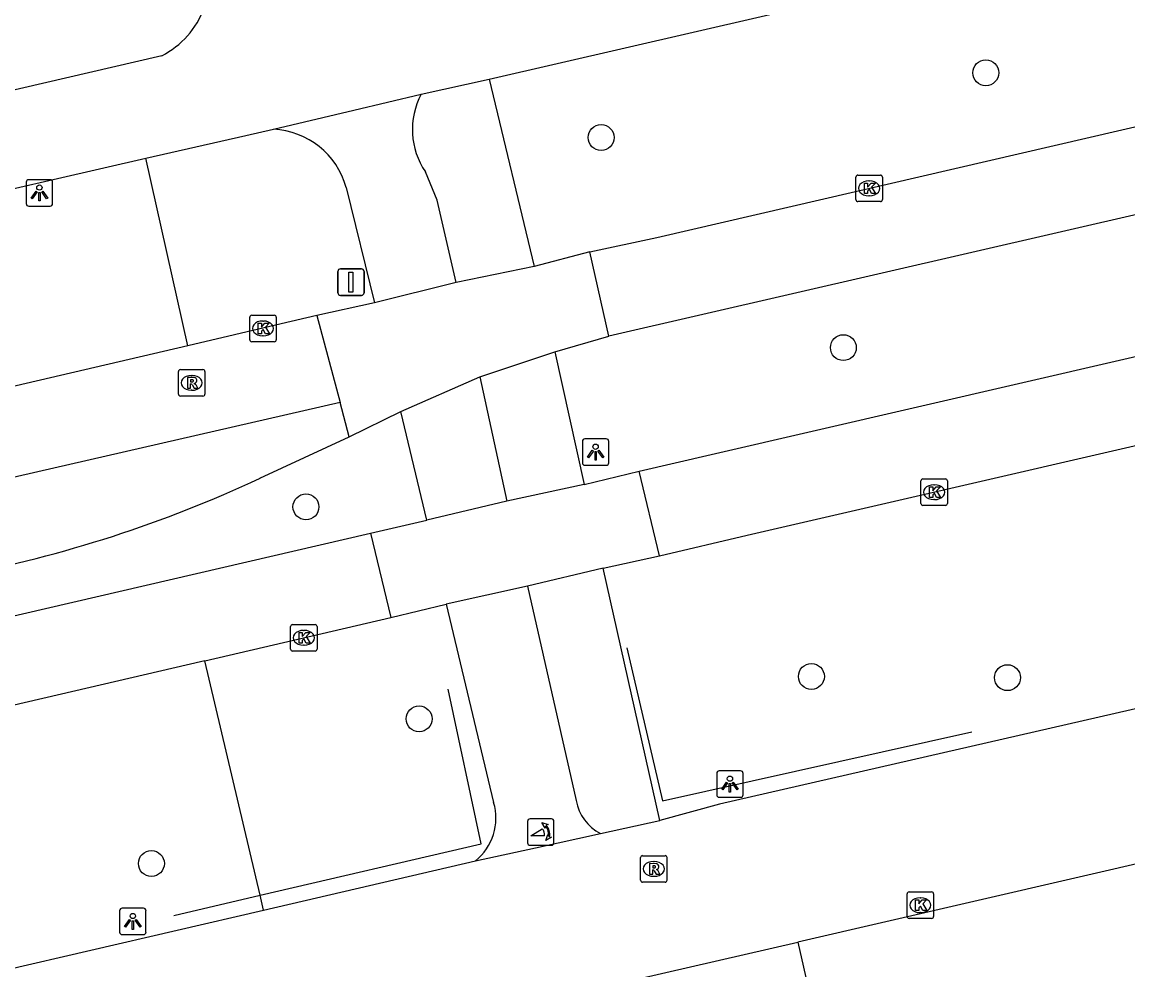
# Model space of a CAD drawing. Extents: x 156414 to 157775, y 382335 to 383765.
# Drawn here: x 157129.17 to 157170.93, y 383005.1 to 383040.87 of the extents above; entities that cross this region are included whole.
import ezdxf

# ---------------------------------------------------------------- set-up
doc = ezdxf.new("R2010")
doc.units = 0
for name, color, linetype in [('IMGEO_Berm_groen', 7, 'Continuous'), ('IMGEO_Boom', 7, 'Continuous'), ('IMGEO_Fietspad_gesloten', 7, 'Continuous'), ('IMGEO_Hek', 7, 'Continuous'), ('IMGEO_Kolk', 7, 'Continuous'), ('IMGEO_Lichtpunt', 7, 'Continuous'), ('IMGEO_Poller', 7, 'Continuous'), ('IMGEO_Rijbaan_lokaal_gesloten', 7, 'Continuous'), ('IMGEO_Rijbaan_regionaal_gesloten', 7, 'Continuous'), ('IMGEO_Rioolput', 7, 'Continuous'), ('IMGEO_Verkeersbordpaal', 7, 'Continuous'), ('IMGEO_Voetpad_open', 7, 'Continuous')]:
    doc.layers.add(name, color=color, linetype=linetype)

msp = doc.modelspace()

# ---------------------------------------------------------------- linework, layer by layer
at = {"layer": 'IMGEO_Berm_groen'}
for points in [[(157135.435, 383028.656), (157133.846, 383035.729)], [(157138.286, 383007.354), (157138.155, 383007.912), (157136.075, 383016.764)]]:
    msp.add_lwpolyline(points, dxfattribs=at)
at = {"layer": 'IMGEO_Boom'}
for centre in [(157165.562, 383038.958), (157151.035, 383036.514), (157160.183, 383028.583), (157139.889, 383022.573), (157158.976, 383016.172), (157166.378, 383016.126), (157144.161, 383014.571), (157134.053, 383009.108)]:
    msp.add_circle(centre, 0.489, dxfattribs=at)
at = {"layer": 'IMGEO_Fietspad_gesloten'}
for points in [[(157146.809, 383038.714), (157252.088, 383062.977), (157322.818, 383079.421), (157347.135, 383085.108)], [(157134.445, 383039.6), (157025.431, 383014.337)], [(157144.238, 383038.146), (157146.809, 383038.714)], [(157138.658, 383036.824), (157141.7, 383037.545), (157144.238, 383038.146)], [(157133.846, 383035.729), (157137.616, 383036.593), (157138.658, 383036.824)], [(157025.969, 383010.873), (157049.55, 383016.188), (157125.414, 383033.797), (157133.846, 383035.729)], [(157145.558, 383031.042), (157144.843, 383034.152), (157144.401, 383035.217)], [(157141.407, 383034.628), (157142.482, 383030.273)], [(157146.459, 383027.486), (157147.472, 383022.793)], [(157144.458, 383022.067), (157143.467, 383026.169)], [(157148.251, 383019.582), (157150.094, 383011.488)], [(157145.18, 383018.901), (157146.977, 383011.412)]]:
    msp.add_lwpolyline(points, dxfattribs=at)
for centre, radius, start, end in [((157132.899, 383042.59), 3.366, 297.3509, 339.3386), ((157146.768, 383036.818), 2.858, 152.3046, 214.0659), ((157138.515, 383033.826), 3.002, 15.5011, 87.2607), ((157151.815, 383011.793), 1.748, 190.0324, 242.6423), ((157144.992, 383010.823), 2.071, 308.7157, 16.5319)]:
    msp.add_arc(centre, radius, start, end, dxfattribs=at)
at = {"layer": 'IMGEO_Hek'}
for points in [[(157152.005, 383017.253), (157153.35, 383011.482), (157165.03, 383014.083)], [(157138.155, 383007.912), (157146.509, 383009.856), (157145.265, 383015.694)], [(157134.896, 383007.153), (157138.155, 383007.912)]]:
    msp.add_lwpolyline(points, dxfattribs=at)
at = {"layer": 'IMGEO_Kolk'}
for p, q in [((157160.656, 383034.169), (157160.656, 383035.021)), ((157160.731, 383035.095), (157161.583, 383035.095)), ((157161.144, 383034.875), (157161.169, 383034.875)), ((157161.657, 383035.021), (157161.657, 383034.169)), ((157161.583, 383034.095), (157160.731, 383034.095)), ((157161.167, 383034.315), (157161.142, 383034.315)), ((157137.767, 383028.882), (157137.767, 383029.734)), ((157137.842, 383029.808), (157138.694, 383029.808)), ((157138.255, 383029.588), (157138.28, 383029.588)), ((157138.768, 383029.734), (157138.768, 383028.882)), ((157138.278, 383029.028), (157138.253, 383029.028)), ((157138.694, 383028.808), (157137.842, 383028.808)), ((157163.187, 383023.627), (157164.039, 383023.627)), ((157163.112, 383022.701), (157163.112, 383023.553)), ((157163.6, 383023.407), (157163.625, 383023.407)), ((157164.113, 383023.553), (157164.113, 383022.701)), ((157163.623, 383022.847), (157163.598, 383022.847)), ((157164.039, 383022.627), (157163.187, 383022.627)), ((157139.307, 383017.205), (157139.307, 383018.057)), ((157139.382, 383018.131), (157140.234, 383018.131)), ((157139.795, 383017.911), (157139.82, 383017.911)), ((157140.308, 383018.057), (157140.308, 383017.205)), ((157139.818, 383017.351), (157139.793, 383017.351)), ((157140.234, 383017.131), (157139.382, 383017.131)), ((157162.59, 383007.11), (157162.59, 383007.962)), ((157162.665, 383008.036), (157163.517, 383008.036)), ((157163.078, 383007.816), (157163.103, 383007.816)), ((157163.591, 383007.962), (157163.591, 383007.11)), ((157163.517, 383007.036), (157162.665, 383007.036)), ((157163.101, 383007.256), (157163.076, 383007.256))]:
    msp.add_line(p, q, dxfattribs=at)
for points in [[(157160.656, 383034.169), (157160.656, 383035.021)], [(157160.731, 383035.095), (157161.583, 383035.095)], [(157161.657, 383035.021), (157161.657, 383034.169)], [(157160.977, 383034.795), (157161.1, 383034.795), (157161.1, 383034.644), (157161.23, 383034.795), (157161.394, 383034.795), (157161.248, 383034.644), (157161.401, 383034.395), (157161.249, 383034.395), (157161.164, 383034.559), (157161.1, 383034.492), (157161.1, 383034.395), (157160.977, 383034.395), (157160.977, 383034.795)], [(157161.583, 383034.095), (157160.731, 383034.095)], [(157137.767, 383028.882), (157137.767, 383029.734)], [(157137.842, 383029.808), (157138.694, 383029.808)], [(157138.088, 383029.508), (157138.211, 383029.508), (157138.211, 383029.357), (157138.341, 383029.508), (157138.505, 383029.508), (157138.359, 383029.357), (157138.512, 383029.108), (157138.36, 383029.108), (157138.275, 383029.272), (157138.211, 383029.205), (157138.211, 383029.108), (157138.088, 383029.108), (157138.088, 383029.508)], [(157138.768, 383029.734), (157138.768, 383028.882)], [(157138.694, 383028.808), (157137.842, 383028.808)], [(157163.187, 383023.627), (157164.039, 383023.627)], [(157163.112, 383022.701), (157163.112, 383023.553)], [(157163.433, 383023.327), (157163.556, 383023.327), (157163.556, 383023.176), (157163.686, 383023.327), (157163.85, 383023.327), (157163.704, 383023.176), (157163.857, 383022.927), (157163.705, 383022.927), (157163.62, 383023.091), (157163.556, 383023.024), (157163.556, 383022.927), (157163.433, 383022.927), (157163.433, 383023.327)], [(157164.113, 383023.553), (157164.113, 383022.701)], [(157164.039, 383022.627), (157163.187, 383022.627)], [(157139.307, 383017.205), (157139.307, 383018.057)], [(157139.382, 383018.131), (157140.234, 383018.131)], [(157139.628, 383017.831), (157139.751, 383017.831), (157139.751, 383017.68), (157139.881, 383017.831), (157140.045, 383017.831), (157139.899, 383017.68), (157140.052, 383017.431), (157139.9, 383017.431), (157139.815, 383017.595), (157139.751, 383017.528), (157139.751, 383017.431), (157139.628, 383017.431), (157139.628, 383017.831)], [(157140.308, 383018.057), (157140.308, 383017.205)], [(157140.234, 383017.131), (157139.382, 383017.131)], [(157162.59, 383007.11), (157162.59, 383007.962)], [(157162.665, 383008.036), (157163.517, 383008.036)], [(157162.911, 383007.736), (157163.034, 383007.736), (157163.034, 383007.585), (157163.164, 383007.736), (157163.328, 383007.736), (157163.182, 383007.585), (157163.335, 383007.336), (157163.183, 383007.336), (157163.098, 383007.5), (157163.034, 383007.433), (157163.034, 383007.336), (157162.911, 383007.336), (157162.911, 383007.736)], [(157163.591, 383007.962), (157163.591, 383007.11)], [(157163.517, 383007.036), (157162.665, 383007.036)]]:
    msp.add_lwpolyline(points, dxfattribs=at)
for centre, start, end in [((157160.733, 383035.019), 91.552, 178.448), ((157160.733, 383035.019), 91.552, 178.448), ((157161.581, 383035.019), 1.552, 88.448), ((157161.581, 383035.019), 1.552, 88.448), ((157160.733, 383034.171), 181.552, 268.448), ((157160.733, 383034.171), 181.552, 268.448), ((157161.581, 383034.171), 271.552, 358.448), ((157161.581, 383034.171), 271.552, 358.448), ((157137.844, 383029.732), 91.552, 178.448), ((157137.844, 383029.732), 91.552, 178.448), ((157138.692, 383029.732), 1.552, 88.448), ((157138.692, 383029.732), 1.552, 88.448), ((157137.844, 383028.884), 181.552, 268.448), ((157137.844, 383028.884), 181.552, 268.448), ((157138.692, 383028.884), 271.552, 358.448), ((157138.692, 383028.884), 271.552, 358.448), ((157163.189, 383023.551), 91.552, 178.448), ((157163.189, 383023.551), 91.552, 178.448), ((157164.037, 383023.551), 1.552, 88.448), ((157164.037, 383023.551), 1.552, 88.448), ((157163.189, 383022.703), 181.552, 268.448), ((157163.189, 383022.703), 181.552, 268.448), ((157164.037, 383022.703), 271.552, 358.448), ((157164.037, 383022.703), 271.552, 358.448), ((157139.384, 383018.055), 91.552, 178.448), ((157139.384, 383018.055), 91.552, 178.448), ((157140.232, 383018.055), 1.552, 88.448), ((157140.232, 383018.055), 1.552, 88.448), ((157139.384, 383017.207), 181.552, 268.448), ((157139.384, 383017.207), 181.552, 268.448), ((157140.232, 383017.207), 271.552, 358.448), ((157140.232, 383017.207), 271.552, 358.448), ((157162.667, 383007.96), 91.552, 178.448), ((157162.667, 383007.96), 91.552, 178.448), ((157163.515, 383007.96), 1.552, 88.448), ((157163.515, 383007.96), 1.552, 88.448), ((157162.667, 383007.112), 181.552, 268.448), ((157162.667, 383007.112), 181.552, 268.448), ((157163.515, 383007.112), 271.552, 358.448), ((157163.515, 383007.112), 271.552, 358.448)]:
    msp.add_arc(centre, 0.0765, start, end, dxfattribs=at)
for centre, major_axis, ratio, start_param, end_param in [((157161.143, 383034.595), (-0.387, 0.002), 0.722429, 4.712389, 7.853982), ((157161.168, 383034.595), (-0.39, 0.002), 0.717154, 1.570796, 4.712389), ((157138.254, 383029.308), (-0.387, 0.002), 0.722429, 4.712389, 7.853982), ((157138.279, 383029.308), (-0.39, 0.002), 0.717154, 1.570796, 4.712389), ((157163.599, 383023.127), (-0.387, 0.002), 0.722429, 4.712389, 7.853982), ((157163.624, 383023.127), (-0.39, 0.002), 0.717154, 1.570796, 4.712389), ((157139.794, 383017.631), (-0.387, 0.002), 0.722429, 4.712389, 7.853982), ((157139.819, 383017.631), (-0.39, 0.002), 0.717154, 1.570796, 4.712389), ((157163.077, 383007.536), (-0.387, 0.002), 0.722429, 4.712389, 7.853982), ((157163.102, 383007.536), (-0.39, 0.002), 0.717154, 1.570796, 4.712389)]:
    msp.add_ellipse(centre, major_axis=major_axis, ratio=ratio, start_param=start_param, end_param=end_param, dxfattribs=at)
at = {"layer": 'IMGEO_Lichtpunt'}
for p, q in [((157130.227, 383034.923), (157129.419, 383034.923)), ((157130.227, 383034.923), (157129.419, 383034.923)), ((157129.325, 383034.828), (157129.325, 383034.021)), ((157129.325, 383034.828), (157129.325, 383034.021)), ((157130.321, 383034.021), (157130.321, 383034.828)), ((157130.321, 383034.021), (157130.321, 383034.828)), ((157129.419, 383033.927), (157130.227, 383033.927)), ((157129.419, 383033.927), (157130.227, 383033.927)), ((157150.329, 383025.045), (157150.329, 383024.238)), ((157150.329, 383025.045), (157150.329, 383024.238)), ((157151.231, 383025.14), (157150.423, 383025.14)), ((157151.231, 383025.14), (157150.423, 383025.14)), ((157151.325, 383024.238), (157151.325, 383025.045)), ((157151.325, 383024.238), (157151.325, 383025.045)), ((157150.423, 383024.144), (157151.231, 383024.144)), ((157150.423, 383024.144), (157151.231, 383024.144)), ((157155.401, 383012.514), (157155.401, 383011.707)), ((157155.401, 383012.514), (157155.401, 383011.707)), ((157156.303, 383012.609), (157155.495, 383012.609)), ((157156.303, 383012.609), (157155.495, 383012.609)), ((157156.397, 383011.707), (157156.397, 383012.514)), ((157156.397, 383011.707), (157156.397, 383012.514)), ((157155.495, 383011.613), (157156.303, 383011.613)), ((157155.495, 383011.613), (157156.303, 383011.613)), ((157132.853, 383007.33), (157132.853, 383006.523)), ((157132.853, 383007.33), (157132.853, 383006.523)), ((157133.755, 383007.425), (157132.947, 383007.425)), ((157133.755, 383007.425), (157132.947, 383007.425)), ((157133.849, 383006.523), (157133.849, 383007.33)), ((157133.849, 383006.523), (157133.849, 383007.33)), ((157132.947, 383006.429), (157133.755, 383006.429)), ((157132.947, 383006.429), (157133.755, 383006.429))]:
    msp.add_line(p, q, dxfattribs=at)
for points in [[(157129.699, 383034.492), (157129.738, 383034.464), (157129.55, 383034.202), (157129.512, 383034.229), (157129.699, 383034.492)], [(157129.801, 383034.444), (157129.848, 383034.444), (157129.848, 383034.122), (157129.801, 383034.122), (157129.801, 383034.444)], [(157129.911, 383034.464), (157129.949, 383034.491), (157130.136, 383034.229), (157130.097, 383034.201), (157129.911, 383034.464)], [(157150.703, 383024.709), (157150.742, 383024.681), (157150.554, 383024.419), (157150.516, 383024.446), (157150.703, 383024.709)], [(157150.805, 383024.661), (157150.852, 383024.661), (157150.852, 383024.339), (157150.805, 383024.339), (157150.805, 383024.661)], [(157150.915, 383024.681), (157150.953, 383024.708), (157151.14, 383024.446), (157151.101, 383024.418), (157150.915, 383024.681)], [(157155.775, 383012.178), (157155.814, 383012.15), (157155.626, 383011.888), (157155.588, 383011.915), (157155.775, 383012.178)], [(157155.877, 383012.13), (157155.924, 383012.13), (157155.924, 383011.808), (157155.877, 383011.808), (157155.877, 383012.13)], [(157155.987, 383012.15), (157156.025, 383012.177), (157156.212, 383011.915), (157156.173, 383011.887), (157155.987, 383012.15)], [(157133.227, 383006.994), (157133.266, 383006.966), (157133.078, 383006.704), (157133.04, 383006.731), (157133.227, 383006.994)], [(157133.329, 383006.946), (157133.376, 383006.946), (157133.376, 383006.624), (157133.329, 383006.624), (157133.329, 383006.946)], [(157133.439, 383006.966), (157133.477, 383006.993), (157133.664, 383006.731), (157133.625, 383006.703), (157133.439, 383006.966)]]:
    msp.add_lwpolyline(points, dxfattribs=at)
for centre in [(157129.824, 383034.626), (157150.828, 383024.843), (157155.9, 383012.312), (157133.352, 383007.128)]:
    msp.add_circle(centre, 0.0994, dxfattribs=at)
for centre, start, end in [((157129.419, 383034.828), 90, 180), ((157129.419, 383034.828), 90, 180), ((157130.227, 383034.828), 0, 90), ((157130.227, 383034.828), 0, 90), ((157129.419, 383034.021), 180, 270), ((157129.419, 383034.021), 180, 270), ((157130.227, 383034.021), 270, 0), ((157130.227, 383034.021), 270, 360), ((157150.423, 383025.045), 90, 180), ((157150.423, 383025.045), 90, 180), ((157151.231, 383025.045), 0, 90), ((157151.231, 383025.045), 0, 90), ((157150.423, 383024.238), 180, 270), ((157150.423, 383024.238), 180, 270), ((157151.231, 383024.238), 270, 0), ((157151.231, 383024.238), 270, 360), ((157155.495, 383012.514), 90, 180), ((157155.495, 383012.514), 90, 180), ((157156.303, 383012.514), 0, 90), ((157156.303, 383012.514), 0, 90), ((157155.495, 383011.707), 180, 270), ((157155.495, 383011.707), 180, 270), ((157156.303, 383011.707), 270, 0), ((157156.303, 383011.707), 270, 360), ((157132.947, 383007.33), 90, 180), ((157132.947, 383007.33), 90, 180), ((157133.755, 383007.33), 0, 90), ((157133.755, 383007.33), 0, 90), ((157132.947, 383006.523), 180, 270), ((157132.947, 383006.523), 180, 270), ((157133.755, 383006.523), 270, 0), ((157133.755, 383006.523), 270, 360)]:
    msp.add_arc(centre, 0.0946, start, end, dxfattribs=at)
at = {"layer": 'IMGEO_Poller'}
for p, q in [((157148.259, 383010.699), (157148.259, 383009.892)), ((157148.259, 383010.699), (157148.259, 383009.892)), ((157149.161, 383010.794), (157148.353, 383010.794)), ((157149.161, 383010.794), (157148.353, 383010.794)), ((157149.255, 383009.892), (157149.255, 383010.699)), ((157149.255, 383009.892), (157149.255, 383010.699)), ((157148.353, 383009.797), (157149.161, 383009.797)), ((157148.353, 383009.797), (157149.161, 383009.797))]:
    msp.add_line(p, q, dxfattribs=at)
for points in [[(157148.938, 383010.523), (157148.926, 383010.45), (157148.801, 383010.655)], [(157148.801, 383010.655), (157149.032, 383010.589), (157148.961, 383010.557)], [(157148.894, 383010.15), (157148.381, 383010.15), (157148.811, 383010.425)], [(157148.954, 383009.978), (157149.02, 383010.209), (157149.05, 383010.141)], [(157149.086, 383010.114), (157149.158, 383010.103), (157148.954, 383009.978)]]:
    msp.add_lwpolyline(points, dxfattribs=at)
for centre, radius, start, end in [((157148.353, 383010.699), 0.0946, 90, 180), ((157148.353, 383010.699), 0.0946, 90, 180), ((157149.161, 383010.699), 0.0946, 0, 90), ((157149.161, 383010.699), 0.0946, 0, 90), ((157148.566, 383010.2), 0.332, 351.3247, 42.4854), ((157148.58, 383010.21), 0.476, 351.7527, 41.1691), ((157148.58, 383010.21), 0.516, 349.3569, 42.2912), ((157148.353, 383009.892), 0.0946, 180, 270), ((157148.353, 383009.892), 0.0946, 180, 270), ((157149.161, 383009.892), 0.0946, 270, 0), ((157149.161, 383009.892), 0.0946, 270, 0)]:
    msp.add_arc(centre, radius, start, end, dxfattribs=at)
at = {"layer": 'IMGEO_Rijbaan_lokaal_gesloten'}
for points in [[(157225.544, 383027.395), (157155.502, 383011.353), (157153.257, 383010.737)], [(157151.012, 383010.24), (157153.257, 383010.737)], [(157146.287, 383009.207), (157148.56, 383009.704), (157151.012, 383010.24)], [(157175.733, 383010.127), (157158.466, 383006.145)], [(157138.286, 383007.354), (157146.287, 383009.207)], [(157025.491, 382981.388), (157056.771, 382988.475), (157138.286, 383007.354)], [(157146.307, 383003.344), (157158.466, 383006.145)]]:
    msp.add_lwpolyline(points, dxfattribs=at)
at = {"layer": 'IMGEO_Rijbaan_regionaal_gesloten'}
for points in [[(157150.615, 383032.201), (157153.136, 383032.737), (157250.826, 383055.368), (157295.594, 383067.589), (157303.756, 383069.649), (157324.8, 383074.573), (157347.885, 383079.898)], [(157349.498, 383073.507), (157325.583, 383068.017), (157303.131, 383062.83), (157247.292, 383051.212), (157175.196, 383034.518), (157151.323, 383029.012)], [(157152.473, 383023.924), (157155.187, 383024.545), (157256.65, 383047.991)], [(157153.243, 383020.724), (157156.55, 383021.499), (157223.14, 383036.866)], [(157150.615, 383032.201), (157148.502, 383031.65)], [(157151.323, 383029.012), (157150.615, 383032.201)], [(157148.502, 383031.65), (157145.558, 383031.042)], [(157145.558, 383031.042), (157142.482, 383030.273)], [(157142.482, 383030.273), (157140.296, 383029.792)], [(157140.296, 383029.792), (157138.951, 383029.477), (157135.435, 383028.656)], [(157140.296, 383029.792), (157141.179, 383026.512)], [(157149.287, 383028.422), (157151.323, 383029.012)], [(157135.435, 383028.656), (157123.21, 383025.803), (157120.078, 383025.139), (157086.233, 383017.27), (157021.079, 383002.266)], [(157146.459, 383027.486), (157149.287, 383028.422)], [(157143.467, 383026.169), (157146.459, 383027.486)], [(157141.179, 383026.512), (157114.05, 383020.299), (157040.159, 383003.288), (156998.833, 382993.499)], [(157141.527, 383025.221), (157141.179, 383026.512)], [(157141.527, 383025.221), (157143.467, 383026.169)], [(157138.154, 383023.651), (157141.527, 383025.221)], [(157150.394, 383023.422), (157152.473, 383023.924)], [(157153.243, 383020.724), (157152.473, 383023.924)], [(157150.394, 383023.422), (157147.472, 383022.793)], [(157147.472, 383022.793), (157144.458, 383022.067)], [(157142.331, 383021.576), (157144.458, 383022.067)], [(157011.984, 382991.402), (157114.126, 383015.047), (157142.331, 383021.576)], [(157142.331, 383021.576), (157143.094, 383018.395)], [(157151.116, 383020.258), (157153.243, 383020.724)], [(157151.116, 383020.258), (157148.251, 383019.582)], [(157148.251, 383019.582), (157145.18, 383018.901)], [(157143.094, 383018.395), (157145.18, 383018.901)], [(157136.075, 383016.764), (157143.094, 383018.395)], [(157136.075, 383016.764), (157087.113, 383005.388), (157023.233, 382990.672)]]:
    msp.add_lwpolyline(points, dxfattribs=at)
msp.add_arc((157117.788, 383067.25), 48.121, 280.7616, 295.0387, dxfattribs=at)
at = {"layer": 'IMGEO_Rioolput'}
for p, q in [((157135.148, 383027.754), (157136, 383027.754)), ((157135.073, 383026.828), (157135.073, 383027.68)), ((157135.561, 383027.534), (157135.586, 383027.534)), ((157136.074, 383027.68), (157136.074, 383026.828)), ((157135.584, 383026.974), (157135.559, 383026.974)), ((157136, 383026.754), (157135.148, 383026.754)), ((157152.597, 383009.406), (157153.449, 383009.406)), ((157152.522, 383008.48), (157152.522, 383009.332)), ((157153.01, 383009.186), (157153.035, 383009.186)), ((157153.523, 383009.332), (157153.523, 383008.48)), ((157153.033, 383008.626), (157153.008, 383008.626)), ((157153.449, 383008.406), (157152.597, 383008.406))]:
    msp.add_line(p, q, dxfattribs=at)
for points in [[(157135.148, 383027.754), (157136, 383027.754)], [(157135.073, 383026.828), (157135.073, 383027.68)], [(157135.662, 383027.452), (157135.41, 383027.454), (157135.41, 383027.054)], [(157135.588, 383027.373), (157135.534, 383027.373), (157135.534, 383027.292)], [(157136.074, 383027.68), (157136.074, 383026.828)], [(157135.41, 383027.054), (157135.534, 383027.054), (157135.534, 383027.216), (157135.545, 383027.216)], [(157135.534, 383027.292), (157135.586, 383027.292)], [(157135.592, 383027.187), (157135.663, 383027.054), (157135.803, 383027.054), (157135.738, 383027.18)], [(157136, 383026.754), (157135.148, 383026.754)], [(157152.597, 383009.406), (157153.449, 383009.406)], [(157152.522, 383008.48), (157152.522, 383009.332)], [(157153.111, 383009.104), (157152.859, 383009.106), (157152.859, 383008.706)], [(157153.037, 383009.025), (157152.983, 383009.025), (157152.983, 383008.944)], [(157153.523, 383009.332), (157153.523, 383008.48)], [(157152.859, 383008.706), (157152.983, 383008.706), (157152.983, 383008.868), (157152.994, 383008.868)], [(157152.983, 383008.944), (157153.035, 383008.944)], [(157153.041, 383008.839), (157153.112, 383008.706), (157153.252, 383008.706), (157153.187, 383008.832)], [(157153.449, 383008.406), (157152.597, 383008.406)]]:
    msp.add_lwpolyline(points, dxfattribs=at)
for centre, radius, start, end in [((157135.15, 383027.678), 0.0765, 91.552, 178.448), ((157135.15, 383027.678), 0.0765, 91.552, 178.448), ((157135.998, 383027.678), 0.0765, 1.552, 88.448), ((157135.998, 383027.678), 0.0765, 1.552, 88.448), ((157135.594, 383027.277), 0.0964, 77.0061, 93.1865), ((157135.608, 383027.334), 0.0378, 276.6634, 79.6772), ((157135.661, 383027.342), 0.109, 350.3612, 89.416), ((157135.544, 383027.163), 0.0533, 26.0293, 88.6989), ((157135.57, 383027.481), 0.19, 274.7715, 282.9687), ((157135.659, 383027.342), 0.112, 277.5842, 350.9817), ((157135.643, 383027.127), 0.108, 29.5134, 73.7905), ((157135.15, 383026.83), 0.0765, 181.552, 268.448), ((157135.15, 383026.83), 0.0765, 181.552, 268.448), ((157135.998, 383026.83), 0.0765, 271.552, 358.448), ((157135.998, 383026.83), 0.0765, 271.552, 358.448), ((157152.599, 383009.33), 0.0765, 91.552, 178.448), ((157152.599, 383009.33), 0.0765, 91.552, 178.448), ((157153.447, 383009.33), 0.0765, 1.552, 88.448), ((157153.447, 383009.33), 0.0765, 1.552, 88.448), ((157153.043, 383008.929), 0.0964, 77.0061, 93.1865), ((157153.057, 383008.986), 0.0378, 276.6634, 79.6772), ((157153.11, 383008.994), 0.109, 350.3612, 89.416), ((157153.108, 383008.994), 0.112, 277.5842, 350.9817), ((157152.993, 383008.815), 0.0533, 26.0293, 88.6989), ((157153.019, 383009.133), 0.19, 274.7715, 282.9687), ((157153.092, 383008.779), 0.108, 29.5134, 73.7905), ((157152.599, 383008.482), 0.0765, 181.552, 268.448), ((157152.599, 383008.482), 0.0765, 181.552, 268.448), ((157153.447, 383008.482), 0.0765, 271.552, 358.448), ((157153.447, 383008.482), 0.0765, 271.552, 358.448)]:
    msp.add_arc(centre, radius, start, end, dxfattribs=at)
for centre, major_axis, ratio, start_param, end_param in [((157135.56, 383027.254), (-0.387, 0.002), 0.722429, 4.712389, 7.853982), ((157135.585, 383027.254), (-0.39, 0.002), 0.717154, 1.570796, 4.712389), ((157153.009, 383008.906), (-0.387, 0.002), 0.722429, 4.712389, 7.853982), ((157153.034, 383008.906), (-0.39, 0.002), 0.717154, 1.570796, 4.712389)]:
    msp.add_ellipse(centre, major_axis=major_axis, ratio=ratio, start_param=start_param, end_param=end_param, dxfattribs=at)
at = {"layer": 'IMGEO_Verkeersbordpaal'}
for p, q in [((157141.193, 383031.557), (157141.983, 383031.557)), ((157141.983, 383031.557), (157141.193, 383031.557)), ((157141.093, 383030.657), (157141.093, 383031.457)), ((157141.093, 383031.457), (157141.093, 383030.657)), ((157142.083, 383031.457), (157142.083, 383030.657)), ((157142.083, 383030.657), (157142.083, 383031.457)), ((157141.983, 383030.557), (157141.193, 383030.557)), ((157141.193, 383030.557), (157141.983, 383030.557))]:
    msp.add_line(p, q, dxfattribs=at)
msp.add_lwpolyline([(157141.513, 383031.432), (157141.663, 383031.432), (157141.663, 383030.682), (157141.513, 383030.682), (157141.513, 383031.432)], dxfattribs=at)
for centre, start, end in [((157141.193, 383031.457), 90, 180), ((157141.193, 383031.457), 90, 180), ((157141.983, 383031.457), 0, 90), ((157141.983, 383031.457), 360, 90), ((157141.193, 383030.657), 180, 270), ((157141.193, 383030.657), 180, 270), ((157141.983, 383030.657), 270, 0), ((157141.983, 383030.657), 270, 0)]:
    msp.add_arc(centre, 0.1, start, end, dxfattribs=at)
at = {"layer": 'IMGEO_Voetpad_open'}
for points in [[(157146.809, 383038.714), (157148.502, 383031.65)], [(157149.287, 383028.422), (157150.394, 383023.422)], [(157153.257, 383010.737), (157151.116, 383020.258)], [(157158.466, 383006.145), (157159.599, 383001.142), (157176.84, 383005.191), (157175.733, 383010.127)]]:
    msp.add_lwpolyline(points, dxfattribs=at)

doc.saveas('drawing.dxf')
